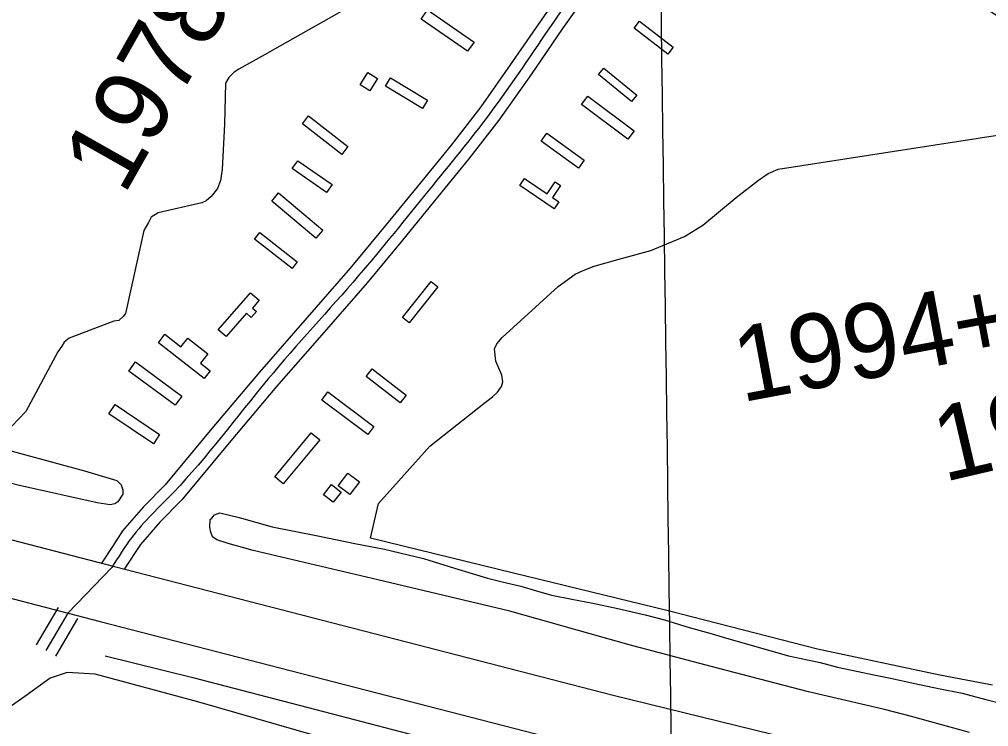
# Model space of a CAD drawing. Extents: x 3767014 to 3805179, y 361544 to 387384.
# Drawn here: x 3783505 to 3784804, y 376289 to 377237 of the extents above; entities that cross this region are included whole.
import ezdxf

# ---------------------------------------------------------------- set-up
doc = ezdxf.new("R2010")
doc.units = 0
for name, color, linetype in [('V-BLDG-OTLN', 7, 'Continuous'), ('V-GRID-MAJR', 7, 'Continuous'), ('V-LEVE-TOET', 7, 'Continuous'), ('V-ROAD-CNTR', 7, 'Continuous'), ('V-SITE-VEGE', 7, 'Continuous'), ('V-SURV-IDEN', 7, 'Continuous'), ('V-TOPO-SHOR', 7, 'Continuous')]:
    doc.layers.add(name, color=color, linetype=linetype)

msp = doc.modelspace()

# ---------------------------------------------------------------- linework, layer by layer
at = {"layer": 'V-BLDG-OTLN'}
for points in [[(3784052.24, 377250.026), (3784114.513, 377206.773), (3784105.859, 377194.31), (3784043.585, 377237.566)], [(3784336.361, 377234.613), (3784381.372, 377199.961), (3784374.216, 377190.665), (3784329.205, 377225.319)], [(3784288.53, 377171.912), (3784332.791, 377135.723), (3784325.672, 377127.015), (3784281.409, 377163.201)], [(3783961.851, 377149.549), (3783972.038, 377165.862), (3783985.051, 377157.733), (3783974.864, 377141.423)], [(3784002.412, 377158.679), (3784051.953, 377128.654), (3784045.262, 377117.615), (3783995.719, 377147.639)], [(3784267.159, 377134.29), (3784329.086, 377087.595), (3784320.661, 377076.421), (3784258.736, 377123.116)], [(3783892.629, 377107.94), (3783945.336, 377066.878), (3783936.997, 377056.173), (3783884.287, 377097.235)], [(3784211.945, 377084.489), (3784261.93, 377048.36), (3784254.316, 377037.821), (3784204.328, 377073.95)], [(3783877.978, 377047.485), (3783924.107, 377015.516), (3783916.826, 377005.01), (3783870.699, 377036.977)], [(3784221.761, 376983.065), (3784175.64, 377014.273), (3784182.091, 377023.804), (3784212.307, 377003.359), (3784223.094, 377019.301), (3784230.592, 377014.228), (3784219.701, 376998.133), (3784228.106, 376992.443)], [(3783852.466, 377004.477), (3783911.751, 376954.705), (3783902.384, 376943.543), (3783843.096, 376993.318)], [(3783827.052, 376951.547), (3783877.457, 376911.988), (3783870.461, 376903.075), (3783820.058, 376942.636)], [(3784018.671, 376837.477), (3784057.112, 376885.581), (3784065.982, 376878.493), (3784027.543, 376830.391)], [(3783771.521, 376820.829), (3783814.905, 376870.509), (3783826.442, 376860.435), (3783817.345, 376850.019), (3783822.63, 376845.401), (3783815.636, 376837.391), (3783809.251, 376842.968), (3783781.955, 376811.715)], [(3783752.726, 376755.371), (3783691.165, 376803.595), (3783700.023, 376814.9), (3783721.412, 376798.147), (3783730.493, 376809.737), (3783757.524, 376788.561), (3783747.71, 376776.033), (3783760.848, 376765.742)], [(3783660.515, 376777.71), (3783722.815, 376731.782), (3783713.841, 376719.611), (3783651.54, 376765.537)], [(3783977.775, 376768.744), (3784023.556, 376733.332), (3784015.597, 376723.043), (3783969.816, 376758.451)], [(3783918.553, 376737.602), (3783980.095, 376691.287), (3783971.827, 376680.301), (3783910.287, 376726.617)], [(3783633.237, 376720.561), (3783692.808, 376680.332), (3783684.542, 376668.093), (3783624.972, 376708.324)], [(3783847.198, 376623.897), (3783896.213, 376682.796), (3783907.485, 376673.414), (3783858.47, 376614.518)], [(3783932.454, 376611.433), (3783945.392, 376628.563), (3783960.661, 376617.028), (3783947.724, 376599.901)], [(3783912.667, 376599.575), (3783923.21, 376613.281), (3783936.137, 376603.336), (3783925.594, 376589.63)]]:
    msp.add_lwpolyline(points, close=True, dxfattribs=at)
at = {"layer": 'V-GRID-MAJR'}
msp.add_spline([(3784505.154, 367149.462), (3784421.458, 373206.305), (3784337.716, 379266.522), (3784253.973, 385326.739), (3784253.926, 385330.111)], degree=3, dxfattribs=at)
at = {"layer": 'V-LEVE-TOET'}
msp.add_lwpolyline([(3783902.121, 376276.501), (3783744.27, 376321.989), (3783606.243, 376358.95), (3783568.885, 376361.246), (3783545.976, 376353.817), (3783511.937, 376329.303), (3783494.234, 376316.396), (3783475.062, 376317.91), (3783452.532, 376325.17), (3783428.769, 376336.473), (3783409.219, 376355.683), (3783388.366, 376376.266), (3783364.775, 376394.245), (3783346.356, 376405.409), (3783319.955, 376418.114), (3783270.887, 376432.741), (3783142.311, 376473.468), (3782979.221, 376518.46)], dxfattribs=at)
at = {"layer": 'V-ROAD-CNTR'}
for points in [[(3784374.798, 377496.458), (3784338.545, 377437.9), (3784295.638, 377368.593), (3784253.02, 377304.9), (3784208.571, 377241.98), (3784166.243, 377180.541), (3784123.488, 377119.893), (3784083.69, 377068.386), (3784042.244, 377017.718), (3783995.464, 376960.22), (3783948.301, 376903.307), (3783887.732, 376833.753), (3783826.593, 376764.228), (3783762.98, 376688.396), (3783700.17, 376612.917), (3783671.254, 376583.372), (3783643.253, 376551.141), (3783629.569, 376530.375), (3783614.717, 376507.837)], [(3784399.232, 377478.932), (3784364.053, 377422.108), (3784320.866, 377352.351), (3784277.742, 377287.9), (3784233.174, 377224.815), (3784190.855, 377163.387), (3784147.628, 377102.071), (3784107.174, 377049.714), (3784065.49, 376998.754), (3784018.65, 376941.182), (3783971.167, 376883.883), (3783910.308, 376813.997), (3783849.353, 376744.68), (3783786.002, 376669.16), (3783722.456, 376592.797), (3783693.318, 376563.024), (3783667.207, 376532.969), (3783645.402, 376499.881)], [(3781024.064, 377181.874), (3782103.095, 376901.737), (3783125.867, 376635.05), (3783632.271, 376503.269), (3784300.857, 376330.748), (3784774.683, 376214.67), (3785115.839, 376166.789), (3785428.83, 376160.677), (3785753.101, 376189.722), (3786087.229, 376228.809), (3786382.427, 376263.203), (3786684.54, 376278.671)], [(3781004.982, 377108.375), (3782083.974, 376828.248), (3783106.725, 376561.567), (3783613.223, 376429.761), (3784282.336, 376257.104), (3784760.335, 376140.004), (3785109.799, 376090.957), (3785431.484, 376084.675), (3785760.901, 376114.181), (3786096.035, 376153.386), (3786388.769, 376187.494), (3786688.423, 376202.836)], [(3783569.864, 376441.044), (3783628.958, 376502.187)], [(3783556.799, 376448.64), (3783527.465, 376398.426)], [(3783569.751, 376441.074), (3783540.417, 376390.86)], [(3783582.703, 376433.508), (3783553.369, 376383.294)]]:
    msp.add_lwpolyline(points, dxfattribs=at)
msp.add_arc((3780473.395, 370586.406), 7946.683, 55.8978329, 65.7719579, dxfattribs=at)
msp.add_spline([(3784394.346, 377499.537), (3784308.252, 377360.472), (3784220.873, 377233.398), (3784135.558, 377110.982), (3784053.867, 377008.236), (3783959.734, 376893.595), (3783837.973, 376754.454), (3783711.313, 376602.857), (3783655.23, 376542.055), (3783628.958, 376502.187)], degree=3, dxfattribs=at)
at = {"layer": 'V-SITE-VEGE'}
for points in [[(3783981.588, 377273.507), (3783833.608, 377189.403), (3783798.857, 377170.441), (3783793.002, 377166.298), (3783785.809, 377159.419), (3783781.353, 377151.659), (3783779.645, 377096.731), (3783776.636, 377035.894), (3783774.521, 377020.896), (3783770.544, 377010.419), (3783762.034, 376999.441), (3783755.284, 376993.926), (3783749.412, 376991.143), (3783691.01, 376977.841), (3783681.542, 376971.844), (3783677.986, 376964.547), (3783671.742, 376954.045), (3783647.014, 376842.616), (3783643.881, 376838.499), (3783638.034, 376833.447), (3783631.237, 376832.468), (3783571.568, 376809.624), (3783564.82, 376804.111), (3783561.695, 376799.085), (3783556.329, 376791.315), (3783513.581, 376711.466), (3783494.723, 376691.76)], [(3784809.537, 376344.272), (3784738.985, 376357.872), (3784575.053, 376392.478), (3784374.915, 376444.218), (3784167.55, 376494.302), (3783975.546, 376541.295), (3783986.223, 376587.763), (3784055.365, 376664.778), (3784127.559, 376722.22), (3784139.151, 376730.873), (3784145.825, 376737.23), (3784151.138, 376744.922), (3784152.868, 376751.228), (3784151.879, 376760.202), (3784143.601, 376778.984), (3784142.088, 376795.143), (3784145.164, 376801.912), (3784152.262, 376810.519), (3784227.479, 376879.121), (3784250.222, 376895.526), (3784260.952, 376900.576), (3784275.72, 376906.118), (3784307.075, 376914.974), (3784351.424, 376927.108), (3784396.601, 376945.988), (3784421.154, 376961.064), (3784466.145, 376998.362), (3784496.005, 377021.576), (3784508.94, 377030.692), (3784522.358, 377036.219), (3784911.665, 377096.803)]]:
    msp.add_lwpolyline(points, dxfattribs=at)
at = {"layer": 'V-TOPO-SHOR'}
msp.add_line((3783818.5, 376524.725), (3783784.685, 376534.51), dxfattribs=at)
for points in [[(3783463.462, 376666.602), (3783592.011, 376631.731), (3783635.259, 376618.7), (3783641.477, 376612.99), (3783643.539, 376606.346), (3783643.531, 376600.681), (3783636.705, 376590.226), (3783632.883, 376587.494), (3783626.352, 376586.272), (3783609.004, 376588.789), (3783504.828, 376611.976), (3783362.418, 376647.089)], [(3783784.685, 376534.51), (3783769.522, 376539.039), (3783763.902, 376543.323), (3783761.225, 376550.712), (3783760.093, 376556.154), (3783760.672, 376566.326), (3783762.958, 376568.497), (3783766.573, 376572.859), (3783773.644, 376575.544), (3783799.584, 376569.146), (3783843.839, 376556.864), (3783904.972, 376544.785), (3783954.683, 376534.275), (3783994.288, 376526.888), (3784046.807, 376514.075), (3784088.18, 376501.232), (3784111.869, 376493.937), (3784132.403, 376487.679), (3784152.332, 376482.708), (3784177.014, 376476.978), (3784198.184, 376470.705), (3784218.415, 376465.089), (3784245.653, 376459.613), (3784273.534, 376454.44), (3784307.412, 376447.2), (3784343.803, 376438.623), (3784370.055, 376431.899), (3784402.905, 376421.821), (3784430.721, 376414.102), (3784453.146, 376407.158), (3784536.27, 376383.69), (3784578.699, 376374.637), (3784601.776, 376368.313), (3784629.331, 376362.829), (3784650.541, 376358.145), (3784673.032, 376353.746), (3784705.636, 376346.541), (3784737.304, 376339.993), (3784768.97, 376333.448), (3784800.909, 376324.988), (3784820.527, 376320.343)], [(3784778.756, 376280.669), (3784700.999, 376302.406), (3784664.942, 376311.612), (3784562.72, 376335.254), (3784432.431, 376369.169), (3784322.394, 376398.425), (3784162.467, 376443.608), (3783985.59, 376485.725), (3783818.5, 376524.725)], [(3783619.788, 376383.536), (3783737.46, 376354.727), (3783902.279, 376311.629), (3784046.065, 376274.226), (3784197.308, 376233.135), (3784405.295, 376178.613), (3784570.986, 376133.649), (3784716.748, 376094.356), (3784743.079, 376087.049), (3784796.336, 376074.077), (3784865.953, 376059.948), (3784942.649, 376048.95), (3785085.315, 376032.388), (3785225.521, 376020.493), (3785383.61, 376016.426), (3785445.978, 376014.085), (3785512.001, 376017.726), (3785558.001, 376023.356), (3785575.503, 376023.643), (3785593.864, 376014.331), (3785609.345, 376003.398)]]:
    msp.add_lwpolyline(points, dxfattribs=at)

# ---------------------------------------------------------------- texts
at = {"layer": 'V-SURV-IDEN'}
for s, rotation, p in [('1976+60.7', 55.244167, (3783422.13, 377127.153)), ('1978+36.2', 60.499444, (3783645.148, 377000.014)), ('1994+100.0', 10.576167, (3784472.997, 376723.46)), ('1997+10.9', 13.127026, (3784744.399, 376616.609))]:
    msp.add_text(s, height=100, rotation=rotation, dxfattribs=at).set_placement(p)

doc.saveas('drawing.dxf')
